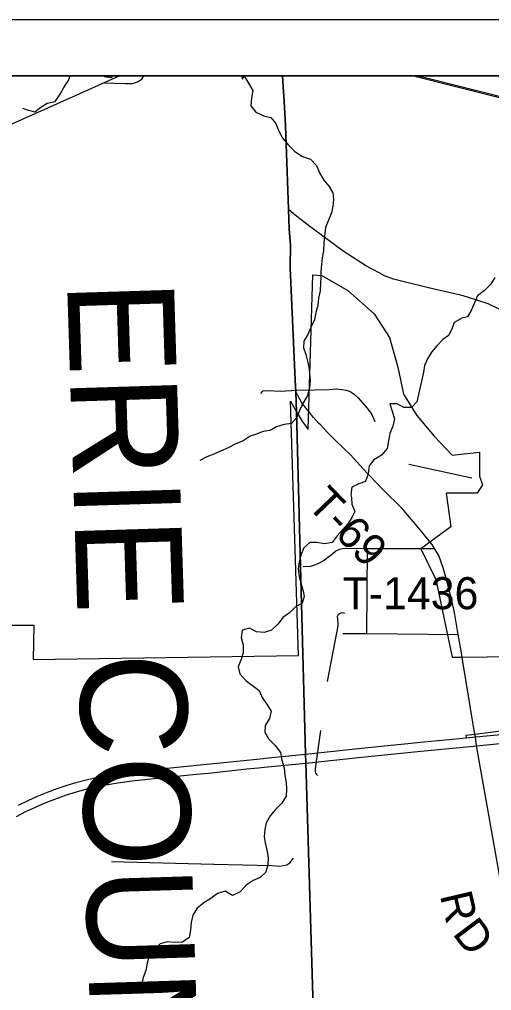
# Model space of a CAD drawing. Extents: x 0 to 34, y 0 to 22.
# Drawn here: x 8.174 to 9.011, y 8.843 to 10.565 of the extents above; entities that cross this region are included whole.
import ezdxf

# ---------------------------------------------------------------- set-up
doc = ezdxf.new("R2010")
doc.units = 0
for name, color, linetype in [('GM_X_City_Street', 7, 'Continuous'), ('GM_X_Corporation', 7, 'Continuous'), ('GM_X_County_Road', 7, 'Continuous'), ('GM_X_County_Text', 7, 'Continuous'), ('GM_X_Interchange_Ramps', 7, 'Continuous'), ('GM_X_Minor_Lake', 7, 'Continuous'), ('GM_X_Minor_River', 7, 'Continuous'), ('GM_X_Rail_Line', 7, 'Continuous'), ('GM_X_State_Route', 7, 'Continuous'), ('GM_X_Township_Road', 7, 'Continuous'), ('GM_X_Township_Road_Text', 7, 'Continuous'), ('SH_Cut_Line', 7, 'Continuous'), ('SH_Data', 7, 'Continuous')]:
    doc.layers.add(name, color=color, linetype=linetype)

msp = doc.modelspace()

# ---------------------------------------------------------------- linework, layer by layer
at = {"layer": 'GM_X_City_Street'}
msp.add_line((8.8646, 9.7762), (8.9764, 9.7521), dxfattribs=at)
for points in [[(8.3209, 10.4522), (8.3621, 10.4512), (8.3749, 10.4512), (8.3835, 10.4539), (8.3912, 10.4588), (8.395, 10.4647)], [(8.602, 9.9018), (8.6062, 9.906), (8.6146, 9.907), (8.6365, 9.9058), (8.6657, 9.9072), (8.6981, 9.908), (8.7232, 9.9087), (8.7365, 9.9097), (8.7458, 9.9087), (8.7537, 9.9072), (8.7606, 9.9048), (8.7677, 9.9001), (8.7746, 9.8937), (8.7903, 9.8763), (8.7987, 9.8657), (8.8046, 9.8519)], [(8.7206, 9.391), (8.7394, 9.4899), (8.7395, 9.4936), (8.7386, 9.5015), (8.7383, 9.5066), (8.7402, 9.5103), (8.7429, 9.5119), (8.7467, 9.5132), (8.7508, 9.5123)], [(8.7032, 9.2241), (8.6997, 9.2283), (8.6994, 9.232), (8.6994, 9.2359), (8.7089, 9.304)], [(8.3373, 9.0716), (8.519, 9.0671), (8.6218, 9.0645), (8.6355, 9.0638), (8.6419, 9.0647), (8.6481, 9.0662), (8.6534, 9.0695), (8.6601, 9.0778)]]:
    msp.add_lwpolyline(points, dxfattribs=at)
at = {"layer": 'GM_X_Corporation'}
for points in [[(11.9896, 10.4647), (7.3135, 10.4647)], [(8.0537, 9.4909), (8.1999, 9.4907), (8.1987, 9.4299), (8.6693, 9.4373), (8.6548, 9.8882), (8.6684, 9.8639), (8.6765, 9.8506), (8.6859, 9.838), (8.6946, 10.1117), (8.7106, 10.111), (8.7567, 10.0839), (8.8032, 10.0427), (8.8304, 10.001), (8.845, 9.9481), (8.8555, 9.9006), (8.8788, 9.8627), (8.9097, 9.8256), (8.9414, 9.7923), (8.9903, 9.7977), (8.9903, 9.755), (8.9951, 9.7399), (8.9856, 9.7247), (8.931, 9.7247), (8.9394, 9.6653), (8.8859, 9.6262), (8.9126, 9.5717), (8.9416, 9.434), (8.9593, 9.434), (9.1814, 9.4372)]]:
    msp.add_lwpolyline(points, dxfattribs=at)
at = {"layer": 'GM_X_County_Road'}
for points in [[(8.7095, 10.1828), (8.6867, 10.1995), (8.6604, 10.2199), (8.6514, 10.2277)], [(9.1295, 9.9602), (9.0975, 9.9937), (9.0793, 10.0125), (9.061, 10.0282), (9.0421, 10.0419), (9.0251, 10.0513), (9.0052, 10.0604), (8.9873, 10.0665), (8.9689, 10.0722), (8.9571, 10.0756), (8.9433, 10.0791), (8.8993, 10.0891), (8.8565, 10.0995), (8.8376, 10.1044), (8.8216, 10.1103), (8.812, 10.1154), (8.7897, 10.1272), (8.7484, 10.1538), (8.7095, 10.1828)]]:
    msp.add_lwpolyline(points, dxfattribs=at)
at = {"layer": 'GM_X_Interchange_Ramps'}
msp.add_lwpolyline([(9.4611, 9.3416), (9.4606, 9.3471), (9.3935, 9.3493), (9.3588, 9.3511), (9.3391, 9.3515), (9.2992, 9.3524), (9.2838, 9.3507), (9.1873, 9.334), (9.1755, 9.3314), (9.1118, 9.3162), (9.107, 9.3151), (9.0649, 9.3077), (8.982, 9.2971), (8.9658, 9.2954), (8.9661, 9.2911)], dxfattribs=at)
at = {"layer": 'GM_X_Minor_Lake'}
for p, q in [((8.2612, 10.4563), (8.2641, 10.4647)), ((8.2612, 10.4563), (8.2641, 10.4647)), ((8.3254, 10.4647), (8.3247, 10.4633)), ((8.3254, 10.4647), (8.3247, 10.4633))]:
    msp.add_line(p, q, dxfattribs=at)
for points in [[(8.1796, 10.4076), (8.188, 10.4043), (8.2017, 10.401), (8.2119, 10.4094), (8.2236, 10.416), (8.2373, 10.4192), (8.2463, 10.4322), (8.2531, 10.444), (8.2612, 10.4563)], [(8.1796, 10.4076), (8.188, 10.4043), (8.2017, 10.401), (8.2119, 10.4094), (8.2236, 10.416), (8.2373, 10.4192), (8.2463, 10.4322), (8.2531, 10.444), (8.2612, 10.4563)], [(8.3247, 10.4633), (8.3377, 10.4619), (8.3397, 10.4647)], [(8.3247, 10.4633), (8.3377, 10.4619), (8.3397, 10.4647)], [(8.5679, 10.4647), (8.57, 10.4587), (8.573, 10.4647)], [(8.5679, 10.4647), (8.57, 10.4587), (8.573, 10.4647)]]:
    msp.add_lwpolyline(points, dxfattribs=at)
at = {"layer": 'GM_X_Minor_River'}
msp.add_line((8.3249, 10.4634), (8.3075, 10.4647), dxfattribs=at)
for points in [[(8.5729, 10.4646), (8.588, 10.4387), (8.5858, 10.4254), (8.5844, 10.4117), (8.5936, 10.4), (8.6074, 10.3936), (8.6199, 10.3907), (8.6288, 10.3801), (8.6342, 10.3665), (8.6415, 10.3536), (8.6511, 10.3419), (8.6626, 10.3306), (8.6764, 10.3219), (8.6901, 10.3167), (8.7012, 10.3058), (8.7063, 10.2929), (8.714, 10.28), (8.7236, 10.2687), (8.7297, 10.2573), (8.731, 10.2452), (8.7299, 10.2338), (8.7278, 10.2216), (8.7222, 10.2086), (8.7169, 10.1956), (8.7141, 10.1689), (8.7131, 10.1544), (8.7113, 10.1423), (8.7099, 10.1301), (8.7088, 10.1175), (8.7089, 10.108), (8.7079, 10.0969), (8.7072, 10.0836), (8.7047, 10.0703), (8.7033, 10.0573), (8.6996, 10.0451), (8.6974, 10.0321), (8.6907, 10.0188), (8.6854, 10.0062), (8.6787, 9.9943), (8.678, 9.9825), (8.6819, 9.9707), (8.6851, 9.9586), (8.6874, 9.9487), (8.6883, 9.9369), (8.6895, 9.9248), (8.6885, 9.9118), (8.6848, 9.8981), (8.6773, 9.8851), (8.6706, 9.8713), (8.6661, 9.8587), (8.6567, 9.8484), (8.6438, 9.8463), (8.6301, 9.8424), (8.6188, 9.8362), (8.6063, 9.8342), (8.5926, 9.8287), (8.5831, 9.826), (8.5707, 9.8175), (8.557, 9.8117), (8.5445, 9.8051), (8.5309, 9.7993), (8.5188, 9.7938), (8.5063, 9.7895), (8.4942, 9.7826)], [(9.0172, 10.1074), (9.0097, 10.0947), (8.9988, 10.0844), (8.9863, 10.0744), (8.9751, 10.0484), (8.9687, 10.0373), (8.9585, 10.0353), (8.9453, 10.0276), (8.9412, 10.0153), (8.9352, 10.0042), (8.925, 9.9973), (8.9148, 9.9869), (8.905, 9.9751), (8.8979, 9.9632), (8.8927, 9.9513), (8.8909, 9.9392), (8.885, 9.9125), (8.8821, 9.8995), (8.8791, 9.8865), (8.8693, 9.8769), (8.856, 9.8768), (8.8438, 9.8835), (8.8313, 9.8834), (8.8352, 9.8702), (8.8395, 9.8569), (8.8365, 9.8435), (8.8313, 9.8305), (8.8288, 9.8176), (8.8262, 9.8042), (8.8161, 9.7923), (8.8028, 9.7839), (8.7942, 9.7735), (8.7928, 9.7594), (8.7879, 9.7457), (8.7762, 9.7414), (8.7637, 9.7356), (8.7619, 9.7218), (8.7631, 9.7173), (8.7639, 9.7051), (8.769, 9.6926), (8.7645, 9.683), (8.757, 9.6712), (8.7468, 9.6597), (8.7378, 9.6493), (8.7288, 9.6374), (8.7151, 9.635), (8.7018, 9.6376), (8.6892, 9.6375), (8.6787, 9.6282), (8.6734, 9.6152), (8.6701, 9.6034), (8.6683, 9.5908), (8.6703, 9.5772), (8.6739, 9.5635), (8.6774, 9.551), (8.679, 9.5415), (8.6753, 9.53), (8.6632, 9.5227), (8.653, 9.5127), (8.6413, 9.5042), (8.633, 9.4931), (8.6213, 9.482), (8.6084, 9.4777), (8.5947, 9.4791), (8.5821, 9.4854)], [(8.5821, 9.4854), (8.5692, 9.4819), (8.5671, 9.4689), (8.571, 9.4552), (8.5711, 9.4416), (8.5666, 9.429), (8.5618, 9.4167), (8.5649, 9.4046), (8.5757, 9.3925), (8.5875, 9.3839), (8.5994, 9.3748), (8.6048, 9.3623), (8.6133, 9.3498), (8.6206, 9.3385), (8.6177, 9.3255), (8.6098, 9.3129), (8.6095, 9.3011), (8.6164, 9.2886), (8.6279, 9.2777), (8.6372, 9.2652), (8.6396, 9.2515), (8.6439, 9.2379), (8.6447, 9.2242), (8.6471, 9.212), (8.648, 9.1999), (8.6473, 9.1877), (8.6394, 9.1754), (8.6285, 9.1639), (8.6191, 9.1528), (8.612, 9.1405), (8.6094, 9.1283), (8.608, 9.1154), (8.61, 9.1051), (8.6131, 9.0922), (8.6155, 9.0786), (8.6145, 9.066), (8.6112, 9.053), (8.601, 9.0434), (8.5889, 9.0384), (8.5764, 9.0299), (8.5655, 9.018), (8.5518, 9.0118), (8.5388, 9.0193), (8.5252, 9.0149), (8.5135, 9.0065), (8.501, 8.9984), (8.4893, 8.9891), (8.4814, 8.9765), (8.4785, 8.9639), (8.4778, 8.9502), (8.4753, 8.9372), (8.4632, 8.9288), (8.4495, 8.9283), (8.4362, 8.9293), (8.424, 8.9261), (8.4131, 8.9161), (8.4041, 8.9046), (8.4008, 8.8917), (8.3982, 8.8787), (8.3938, 8.8661), (8.3904, 8.8531), (8.3818, 8.8394)]]:
    msp.add_lwpolyline(points, dxfattribs=at)
at = {"layer": 'GM_X_Rail_Line'}
for points in [[(7.3135, 9.9378), (7.3278, 9.9481), (7.3903, 9.9925), (7.4459, 10.0324), (7.4994, 10.0703), (7.529, 10.0901), (7.5576, 10.1076), (7.5931, 10.1256), (7.6729, 10.1622), (7.7147, 10.1803), (7.7872, 10.2124), (7.8988, 10.263), (8.1061, 10.3556), (8.3198, 10.4507), (8.3512, 10.4647)], [(8.7721, 6.4561), (8.7457, 7.068), (8.7378, 7.3393), (8.7039, 8.518), (8.6819, 9.2469), (8.6815, 9.2629), (8.6724, 9.5947), (8.6653, 9.8694), (8.6645, 9.9038), (8.6629, 9.9259), (8.654, 10.1241), (8.6546, 10.1651), (8.6524, 10.193), (8.6512, 10.2283), (8.6484, 10.3111), (8.6461, 10.3762), (8.644, 10.4094), (8.6408, 10.4647), (7.3135, 10.4647), (7.3135, 6.1554)], [(8.873, 10.4647), (9.6892, 10.2593), (10.5917, 10.0331), (11.1811, 9.8802), (12.0186, 9.6724), (12.8863, 9.4545), (13.1526, 9.3886), (13.8266, 9.2172), (14.1135, 9.147)], [(8.8821, 10.4647), (9.6898, 10.2615), (10.5923, 10.0354), (11.1817, 9.8825), (12.0192, 9.6747), (12.8869, 9.4568), (13.1532, 9.3908), (13.8271, 9.2194), (14.1135, 9.1494)]]:
    msp.add_lwpolyline(points, dxfattribs=at)
at = {"layer": 'GM_X_State_Route'}
for p, q in [((8.6101, 9.2549), (8.6817, 9.2623)), ((8.5775, 9.2359), (8.5982, 9.2381))]:
    msp.add_line(p, q, dxfattribs=at)
for points in [[(8.6821, 9.2464), (8.781, 9.2566), (8.8919, 9.2678), (8.9674, 9.2754), (8.9849, 9.2771), (9.0669, 9.285), (9.1285, 9.2919), (9.2972, 9.309), (9.4195, 9.3213), (9.4624, 9.3258), (9.4948, 9.3283), (9.578, 9.3375), (9.6476, 9.3441), (9.698, 9.3491)], [(8.6817, 9.2623), (8.7809, 9.2725), (8.8918, 9.2837), (8.9661, 9.2911), (8.9827, 9.2928), (8.9836, 9.2929), (9.0656, 9.3008), (9.1273, 9.3076), (9.296, 9.3248), (9.4182, 9.3371), (9.4611, 9.3416)], [(8.1728, 9.1719), (8.1895, 9.1802), (8.2065, 9.1878), (8.2237, 9.1948), (8.2411, 9.2012), (8.2588, 9.207), (8.2766, 9.2123), (8.2946, 9.217), (8.3158, 9.2217), (8.3341, 9.2252), (8.3555, 9.2286), (8.3771, 9.2313), (8.5892, 9.2528)], [(8.5892, 9.2528), (8.6061, 9.2545), (8.6101, 9.2549)], [(8.5982, 9.2381), (8.6081, 9.2391), (8.6821, 9.2464)], [(8.4884, 9.2266), (8.5094, 9.2287), (8.5775, 9.2359)], [(8.1691, 9.1518), (8.1857, 9.1604), (8.2026, 9.1683), (8.2198, 9.1758), (8.2372, 9.1826), (8.2577, 9.1899), (8.2756, 9.1955), (8.2936, 9.2004), (8.3118, 9.2047), (8.3271, 9.2077), (8.3486, 9.2113), (8.3733, 9.2147), (8.4073, 9.2184), (8.4884, 9.2266)]]:
    msp.add_lwpolyline(points, dxfattribs=at)
at = {"layer": 'GM_X_Township_Road'}
for p, q in [((8.7902, 9.4759), (8.7914, 9.6265)), ((8.8865, 9.6267), (8.9103, 9.6267)), ((8.9557, 9.4549), (8.9522, 9.4744)), ((8.9574, 9.4451), (8.9557, 9.4549))]:
    msp.add_line(p, q, dxfattribs=at)
for points in [[(8.6926, 9.8628), (8.6872, 9.8695), (8.6761, 9.8834), (8.6746, 9.886), (8.6647, 9.9032)], [(8.7052, 9.8486), (8.6955, 9.8591), (8.6926, 9.8628)], [(8.9103, 9.6267), (8.9058, 9.6337), (8.9026, 9.6377), (8.8877, 9.6565), (8.8732, 9.674), (8.8524, 9.6981), (8.8194, 9.7308), (8.7828, 9.7694), (8.7617, 9.7922), (8.7349, 9.818), (8.7206, 9.8325), (8.7078, 9.8458), (8.7052, 9.8486)], [(8.6771, 9.5948), (8.6909, 9.5956), (8.6997, 9.5985), (8.7051, 9.6007), (8.7127, 9.6047), (8.7251, 9.6142), (8.7265, 9.6152), (8.7354, 9.6226), (8.7422, 9.6258), (8.7472, 9.6268), (8.7523, 9.6273), (8.7914, 9.6265), (8.8865, 9.6267)], [(8.9522, 9.4744), (8.9455, 9.513), (8.9418, 9.5317), (8.9327, 9.5678), (8.9254, 9.5924), (8.918, 9.6145), (8.9103, 9.6267)], [(8.7476, 9.4759), (8.7902, 9.4759), (8.9522, 9.4744)], [(8.9854, 9.2742), (8.9849, 9.2771), (8.9827, 9.2928), (8.982, 9.2971), (8.9595, 9.4335), (8.9574, 9.4451)], [(9.0893, 8.8312), (9.1028, 8.8599), (9.1104, 8.8754), (9.1141, 8.885), (9.1151, 8.8926), (9.1141, 8.8987), (9.1122, 8.9051), (9.1068, 8.9133), (9.093, 8.9314), (9.0748, 8.9555), (9.0573, 8.9769), (9.0414, 8.9981), (9.036, 9.0076), (9.032, 9.017), (9.0286, 9.0298), (9.0259, 9.044), (9.0234, 9.0612), (8.9854, 9.2742)]]:
    msp.add_lwpolyline(points, dxfattribs=at)
at = {"layer": 'SH_Cut_Line'}
for points in [[(8.7721, 6.4561), (8.7457, 7.068), (8.7378, 7.3393), (8.7039, 8.518), (8.6819, 9.2469), (8.6815, 9.2629), (8.6724, 9.5947), (8.6653, 9.8694), (8.6645, 9.9038), (8.6629, 9.9259), (8.654, 10.1241), (8.6546, 10.1651), (8.6524, 10.193), (8.6512, 10.2283), (8.6484, 10.3111), (8.6461, 10.3762), (8.644, 10.4094), (8.6408, 10.4647), (7.3135, 10.4647), (7.3135, 3.6647)], [(14.1135, 10.4647), (8.6408, 10.4647), (8.644, 10.4094), (8.6461, 10.3762), (8.6484, 10.3111), (8.6512, 10.2283), (8.6524, 10.193), (8.6546, 10.1651), (8.654, 10.1241), (8.6629, 9.9259), (8.6645, 9.9038), (8.6653, 9.8694), (8.6724, 9.5947), (8.6815, 9.2629), (8.6819, 9.2469), (8.7039, 8.518), (8.7378, 7.3393), (8.7457, 7.068), (8.7721, 6.4561)]]:
    msp.add_lwpolyline(points, dxfattribs=at)
at = {"layer": 'SH_Data'}
for p, q in [((7.2135, 10.5647), (14.2135, 10.5647)), ((7.3135, 10.4647), (14.1135, 10.4647))]:
    msp.add_line(p, q, dxfattribs=at)

# ---------------------------------------------------------------- texts
at = {"layer": 'GM_X_County_Text'}
msp.add_text('ERIE COUNTY', height=0.189394, rotation=271.7875, dxfattribs=at).set_placement((8.2586, 10.1003))
at = {"layer": 'GM_X_Township_Road_Text'}
for s, height, rotation, p in [('T-69', 0.05682, 313.7905, (8.682, 9.7027)), ('T-1436', 0.05682, 0, (8.7473, 9.5191)), ('R', 0.0568, 283.3319, (8.9194, 9.012)), ('D', 0.0568, 306.9751, (8.9408, 8.944))]:
    msp.add_text(s, height=height, rotation=rotation, dxfattribs=at).set_placement(p)

doc.saveas('drawing.dxf')
